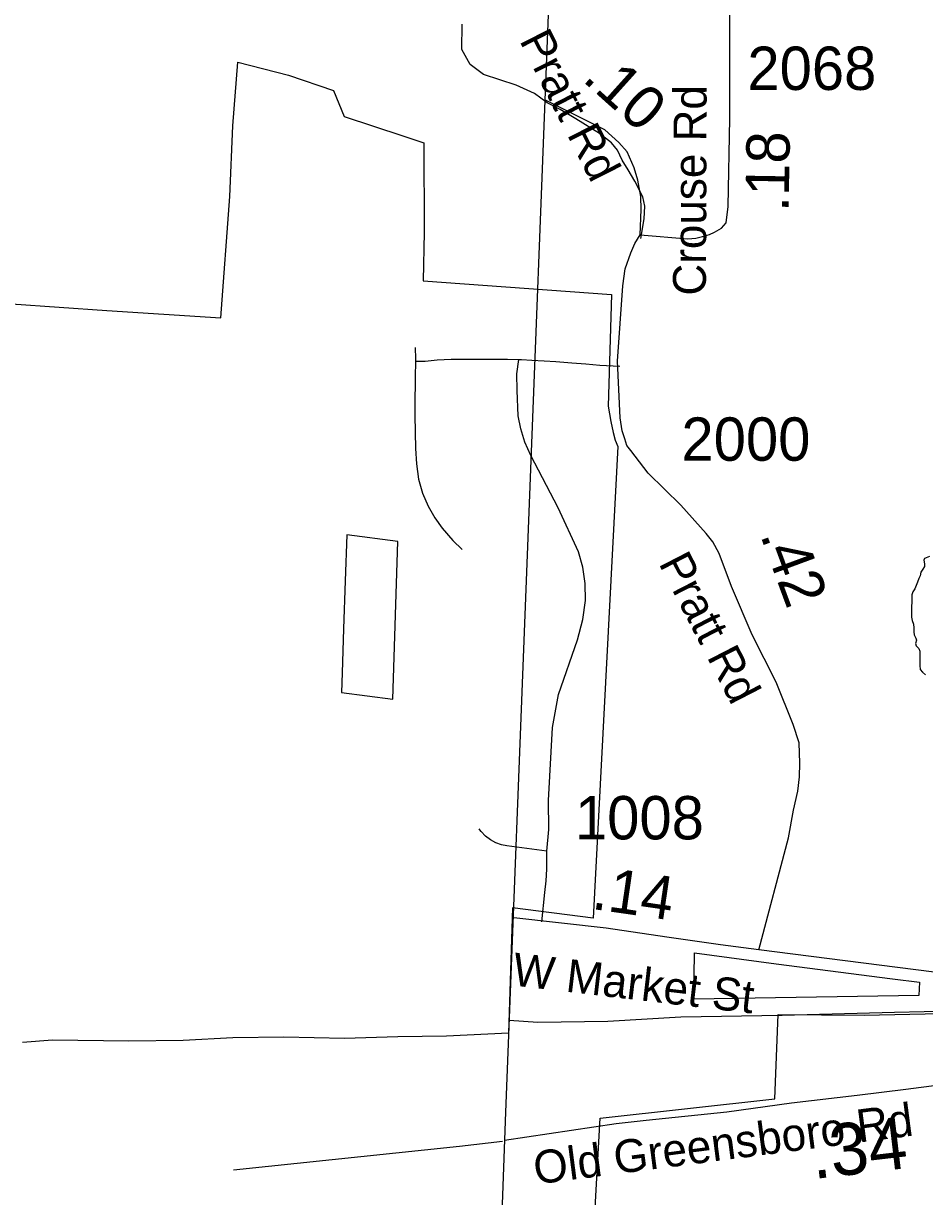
# Model space of a CAD drawing. Extents: x 1662474 to 1856135, y 779280 to 917889.
# Drawn here: x 1691372 to 1693970, y 860040 to 863425 of the extents above; entities that cross this region are included whole.
import ezdxf

# ---------------------------------------------------------------- set-up
doc = ezdxf.new("R2010")
doc.units = 0
for name, color, linetype in [('Exist Boundary Political City Limit New', 7, 'Continuous'), ('Exist Boundary Political City Limit New Hole', 7, 'Continuous'), ('Exist Boundary Political CountyLine', 7, 'Continuous'), ('Exist Hydrographic Creek Single Shore', 7, 'Continuous'), ('Exist Railroad Mainline', 7, 'Continuous'), ('Exist Road Non-System Type 51', 7, 'Continuous'), ('Exist Road Secondary Mileage Hundredths English Label', 7, 'Continuous'), ('Exist Road Secondary Mileage Tenths English Label', 7, 'Continuous'), ('Exist Road Secondary Type 51 Attributed', 7, 'Continuous'), ('Exist Road Secondary Type 51 Label', 7, 'Continuous'), ('Exist Road Secondary Type 51 Number Label', 7, 'Continuous'), ('Map Preparation Boundary City Limit Buffer Line', 7, 'Continuous')]:
    doc.layers.add(name, color=color, linetype=linetype)

msp = doc.modelspace()

# ---------------------------------------------------------------- linework, layer by layer
at = {"layer": 'Exist Boundary Political City Limit New'}
for points in [[(1691198.6, 862625.1), (1691612.2, 862596.4), (1691941.2, 862575.4), (1691967.1, 862925.6), (1691975.8, 863129.4), (1691990, 863313.1), (1692136.4, 863275.8), (1692265.5, 863231.5), (1692296.2, 863156.3), (1692465.8, 863100.6), (1692526.6, 863080.6), (1692527.6, 862823), (1692524.5, 862682), (1693067.6, 862642.6), (1693058.1, 862320.7), (1693065.1, 862276.8), (1693072, 862244.4), (1693077.8, 862223), (1693085.8, 862203.9), (1693014.8, 860843.5), (1692782, 860873.2), (1692770.4, 860511.1), (1692591.4, 860502.8), (1692451.1, 860500.7), (1692297.9, 860495.8), (1692122.1, 860499.9), (1691975.5, 860498), (1691832.6, 860490.4), (1691675.4, 860488.8), (1691455.4, 860491.4), (1691369, 860484.7)], [(1692982.2, 859334.3), (1693034.2, 860266.6), (1693537.8, 860321.8), (1693547.5, 860565.4), (1693796.8, 860563.4), (1694102.4, 860570.2), (1694414.8, 860604.1), (1694652.4, 860651.6), (1694754.2, 860685.6), (1694896.8, 860760.3), (1695080.1, 860828.2), (1695154.9, 860835), (1695698, 861126.9), (1695806.6, 861167.7), (1695813.5, 861038.7), (1695867.8, 861045.5), (1695861, 860964), (1696893.1, 861249.2)], [(1693953.5, 860620.6), (1693304.8, 860609.5), (1693306.2, 860743.6), (1693541.9, 860711.9), (1693877.9, 860668.8), (1693955.5, 860658.6), (1693953.5, 860620.6)]]:
    msp.add_lwpolyline(points, dxfattribs=at)
at = {"layer": 'Exist Boundary Political City Limit New Hole'}
msp.add_lwpolyline([(1692288.9, 861494.6), (1692437, 861475.1), (1692450.9, 861930.4), (1692303.9, 861949.9), (1692299.5, 861816.5), (1692295, 861678), (1692290.8, 861551.6), (1692288.9, 861494.6)], dxfattribs=at)
at = {"layer": 'Exist Boundary Political CountyLine'}
msp.add_lwpolyline([(1693532.8, 878638.3), (1693519.9, 877349.9), (1693492, 876609.6), (1693453.8, 875667.6), (1693430.2, 875135.3), (1693375.3, 874115.3), (1693330.7, 873313.6), (1693283.8, 872475.6), (1693250.6, 871813.5), (1693208.1, 871017.3), (1693160.5, 870131.4), (1693122.4, 869369.3), (1693086.5, 868609.1), (1693046.7, 867715.1), (1693006.5, 866759), (1692985.5, 866061), (1692761.5, 860283.7), (1692552.7, 854372.1), (1692258.3, 846140.6), (1691699.3, 830912), (1691456.7, 824436.5)], dxfattribs=at)
at = {"layer": 'Exist Hydrographic Creek Single Shore'}
msp.add_lwpolyline([(1693984, 861886.6), (1693969.4, 861880.8), (1693968, 861876.4), (1693969.6, 861866.1), (1693969.4, 861857.8), (1693965.1, 861849.9), (1693959.4, 861841.4), (1693956.8, 861831.2), (1693953.6, 861823.4), (1693949.6, 861813.1), (1693945.8, 861803.7), (1693941.8, 861793.9), (1693936.2, 861785.1), (1693933.1, 861776.1), (1693932.9, 861765.1), (1693932.9, 861754.1), (1693932.4, 861743.8), (1693931.8, 861733.1), (1693931.8, 861722.8), (1693931.8, 861712.3), (1693934.6, 861702.4), (1693937.6, 861691.4), (1693939.1, 861680.9), (1693939.1, 861669.8), (1693939.6, 861660.9), (1693944.9, 861651.4), (1693946.8, 861645.7), (1693943.4, 861635.7), (1693945.8, 861629.4), (1693953, 861621.2), (1693956, 861613.4), (1693956, 861603.2), (1693956, 861592.1), (1693956.2, 861582.4), (1693956.2, 861572.2), (1693957.2, 861560.6), (1693964.4, 861553.1), (1693972.2, 861545.7)], dxfattribs=at)
at = {"layer": 'Exist Railroad Mainline'}
msp.add_lwpolyline([(1692771.8, 860549.4), (1692854.8, 860542.9), (1693056.8, 860546.6), (1693267, 860558.4), (1693559.1, 860563.1), (1693883.2, 860571.7), (1694225.4, 860580), (1694391.7, 860600), (1694479.8, 860613), (1694598, 860637.9), (1694726.5, 860668.5), (1694905, 860714.5), (1695209.9, 860799.2), (1695384.6, 860851.3), (1695605.2, 860915), (1695928.5, 861015.5), (1696225.4, 861102.2), (1696793.1, 861258.1)], dxfattribs=at)
at = {"layer": 'Exist Road Non-System Type 51'}
for points in [[(1693151.5, 862804.8), (1693161, 862861.5), (1693163.1, 862897.7), (1693157.4, 862924.8), (1693134.5, 862969.9), (1693114.9, 863002.7), (1693098, 863030.2), (1693084.1, 863059.4), (1693067.2, 863080.9), (1693032.9, 863107.8), (1692964.5, 863149.4), (1692919.4, 863176.2), (1692881.5, 863196.1), (1692845.4, 863222.5), (1692791.9, 863247.2), (1692697.9, 863277.9), (1692659.6, 863306.8), (1692635.6, 863349.6), (1692637, 863422.4)], [(1692500.9, 862490.2), (1692502, 862457.4), (1692501.9, 862450.8)], [(1692501.9, 862450.8), (1692529.6, 862450.5), (1692564.6, 862454.8), (1692605, 862455.9), (1692647.9, 862455.9), (1692690.1, 862456.2), (1692729.9, 862456.1), (1692767.1, 862456.1), (1692800.2, 862455.2)], [(1692881.1, 861036.4), (1692886.4, 861099.7), (1692885.6, 861182.9), (1692897.5, 861393.6), (1692914.5, 861488.9), (1692969.4, 861646.6), (1692984.6, 861705.5), (1692992.1, 861759.8), (1692991.4, 861808.9), (1692984.4, 861855.7), (1692972.4, 861900.1), (1692913.1, 862027.7), (1692834.4, 862177.9), (1692817.5, 862216.4), (1692805.4, 862254.8), (1692798.6, 862293), (1692794.9, 862365.9), (1692794.5, 862413.5), (1692800.2, 862455.2)], [(1692800.2, 862455.2), (1692802.2, 862455.2), (1692807.8, 862455), (1692837.6, 862453.7), (1692873.1, 862451.4), (1692906.9, 862449.4), (1692952.4, 862445.7), (1692993.2, 862442.5), (1693033.8, 862439.4), (1693090.9, 862436)], [(1692501.9, 862450.8), (1692501.8, 862431), (1692501.6, 862423.2), (1692500.8, 862384.2), (1692500.1, 862340.9), (1692500.2, 862294.4), (1692500.9, 862245.8), (1692502, 862199), (1692504.9, 862153.9), (1692511.1, 862110.2), (1692522.6, 862069.9), (1692538.6, 862031.9), (1692558.2, 861998.4), (1692579.2, 861968.9), (1692609.6, 861933.1), (1692637, 861907.1)], [(1692881.1, 861036.4), (1692765, 861052.2), (1692750, 861055.2), (1692733.4, 861061.2), (1692718, 861069.6), (1692704, 861080.3), (1692691.8, 861093), (1692687.6, 861098.2), (1692685.5, 861101.2)], [(1692866.2, 860832.4), (1692874.9, 860917), (1692878.9, 860951.2), (1692880.9, 860985.1), (1692880.5, 861023.4), (1692881.1, 861036.4)], [(1691977.2, 860116.9), (1692629, 860185.7), (1692753.4, 860200.4)]]:
    msp.add_lwpolyline(points, dxfattribs=at)
at = {"layer": 'Exist Road Secondary Type 51 Attributed'}
for points in [[(1693149.5, 862815.5), (1693287.6, 862803.7), (1693310.2, 862805.5), (1693329.2, 862809.9), (1693349.4, 862816.1), (1693364.5, 862822.4), (1693384.8, 862834.2), (1693397.7, 862849.4), (1693403.9, 862897.1), (1693408.1, 863150.5), (1693408.1, 863555.6)], [(1693149.5, 862815.5), (1693152.4, 862887.9), (1693151.5, 862925.5), (1693142.8, 862972.9), (1693132.2, 863008.5), (1693112.1, 863054.2), (1693088.2, 863081.9), (1693048.1, 863117.6), (1692874.7, 863204.3)], [(1693492.3, 860751.8), (1693577.9, 861075.2), (1693591.9, 861154.6), (1693604.6, 861210.3), (1693609.1, 861250.8), (1693610.3, 861290.2), (1693608.4, 861349.2), (1693591.3, 861402.4), (1693541.8, 861524.2), (1693472.7, 861660.9), (1693413.6, 861800.2), (1693378.1, 861895.9), (1693359.5, 861929.1), (1693340, 861953), (1693267, 862035.1), (1693173.3, 862127.5), (1693123.1, 862192.7), (1693111.7, 862207.6), (1693105.5, 862226.1), (1693098.1, 862249.5), (1693092.6, 862287.1), (1693085, 862450.7), (1693100.2, 862667.6), (1693107, 862717), (1693123.1, 862762.7), (1693134.1, 862790.4), (1693149.5, 862815.5)], [(1698140.7, 861837.2), (1698104.5, 861829.5), (1698037.3, 861817.2), (1697919.7, 861785.5), (1697824.6, 861758.4), (1697697.9, 861717.6), (1697536.4, 861674.6), (1697305.8, 861613.2), (1697016.9, 861534.9), (1696689.8, 861442.2), (1696446.2, 861383.6), (1696319.2, 861350.7), (1696096.8, 861293.9), (1695901.5, 861242.6), (1695744.2, 861189.3), (1695414.5, 861020.7), (1695365, 860995), (1695232.7, 860919.1), (1694720.4, 860738.9), (1694486.3, 860689.9), (1694268.7, 860663), (1694042.6, 860681.7), (1693492.3, 860751.8)], [(1693492.3, 860751.8), (1693381.5, 860766.4), (1693226.7, 860788.9), (1693052.1, 860814.3), (1692785.4, 860844.5)], [(1694495.6, 860505.7), (1694366.6, 860447), (1694334.7, 860432.8), (1694263.9, 860408), (1694086.4, 860371.3), (1693916.1, 860349.3), (1693775.1, 860331.8), (1693586.5, 860309.6), (1693399.9, 860283.3), (1693167.3, 860260), (1693081, 860249.8), (1692758.6, 860201.8)]]:
    msp.add_lwpolyline(points, dxfattribs=at)
at = {"layer": 'Map Preparation Boundary City Limit Buffer Line'}
for points in [[(1691198.6, 862625.1), (1691612.2, 862596.4), (1691941.2, 862575.4), (1691967.1, 862925.6), (1691975.8, 863129.4), (1691990, 863313.1), (1692136.4, 863275.8), (1692265.5, 863231.5), (1692296.2, 863156.3), (1692465.8, 863100.6), (1692526.6, 863080.6), (1692527.6, 862823), (1692524.5, 862682), (1693067.6, 862642.6), (1693058.1, 862320.7), (1693065.1, 862276.8), (1693072, 862244.4), (1693077.8, 862223), (1693085.8, 862203.9), (1693014.8, 860843.5), (1692782, 860873.2), (1692770.4, 860511.1), (1692591.4, 860502.8), (1692451.1, 860500.7), (1692297.9, 860495.8), (1692122.1, 860499.9), (1691975.5, 860498), (1691832.6, 860490.4), (1691675.4, 860488.8), (1691455.4, 860491.4), (1691369, 860484.7)], [(1692288.9, 861494.6), (1692437, 861475.1), (1692450.9, 861930.4), (1692303.9, 861949.9), (1692299.5, 861816.5), (1692295, 861678), (1692290.8, 861551.6), (1692288.9, 861494.6)], [(1692982.2, 859334.3), (1693034.2, 860266.6), (1693537.8, 860321.8), (1693547.5, 860565.4), (1693796.8, 860563.4), (1694102.4, 860570.2), (1694414.8, 860604.1), (1694652.4, 860651.6), (1694754.2, 860685.6), (1694896.8, 860760.3), (1695080.1, 860828.2), (1695154.9, 860835), (1695698, 861126.9), (1695806.6, 861167.7), (1695813.5, 861038.7), (1695867.8, 861045.5), (1695861, 860964), (1696893.1, 861249.2)], [(1693953.5, 860620.6), (1693304.8, 860609.5), (1693306.2, 860743.6), (1693541.9, 860711.9), (1693877.9, 860668.8), (1693955.5, 860658.6), (1693953.5, 860620.6)]]:
    msp.add_lwpolyline(points, dxfattribs=at)

# ---------------------------------------------------------------- texts
at = {"layer": 'Exist Road Secondary Mileage Hundredths English Label'}
msp.add_text('.34', height=150, rotation=6.7138, dxfattribs=at).set_placement((1693649.3, 860090.4))
at = {"layer": 'Exist Road Secondary Mileage Tenths English Label'}
for s, rotation, p in [('.10', 318.0637, (1692980, 863261.3)), ('.18', 89.0605, (1693577.9, 862880.4)), ('.42', 290.3132, (1693495.2, 861949.3)), ('.14', 351.7437, (1693007.3, 860870.5))]:
    msp.add_text(s, height=125, rotation=rotation, dxfattribs=at).set_placement(p)
at = {"layer": 'Exist Road Secondary Type 51 Label'}
for s, rotation, p in [('Pratt Rd', 296.8808, (1692800.4, 863376.2)), ('Crouse Rd', 89.788, (1693339.4, 862639.6)), ('Pratt Rd', 297.2866, (1693201.7, 861867.7)), ('W Market St', 353.314, (1692778.5, 860649.7)), ('Old Greensboro Rd', 7.3906, (1692848.7, 860074.9))]:
    msp.add_text(s, height=95, rotation=rotation, dxfattribs=at).set_placement(p)
at = {"layer": 'Exist Road Secondary Type 51 Number Label'}
for s, p in [('2068', (1693459, 863233.1)), ('2000', (1693268.9, 862163.2)), ('1008', (1692961.8, 861070.7))]:
    msp.add_text(s, height=125, dxfattribs=at).set_placement(p)

doc.saveas('drawing.dxf')
